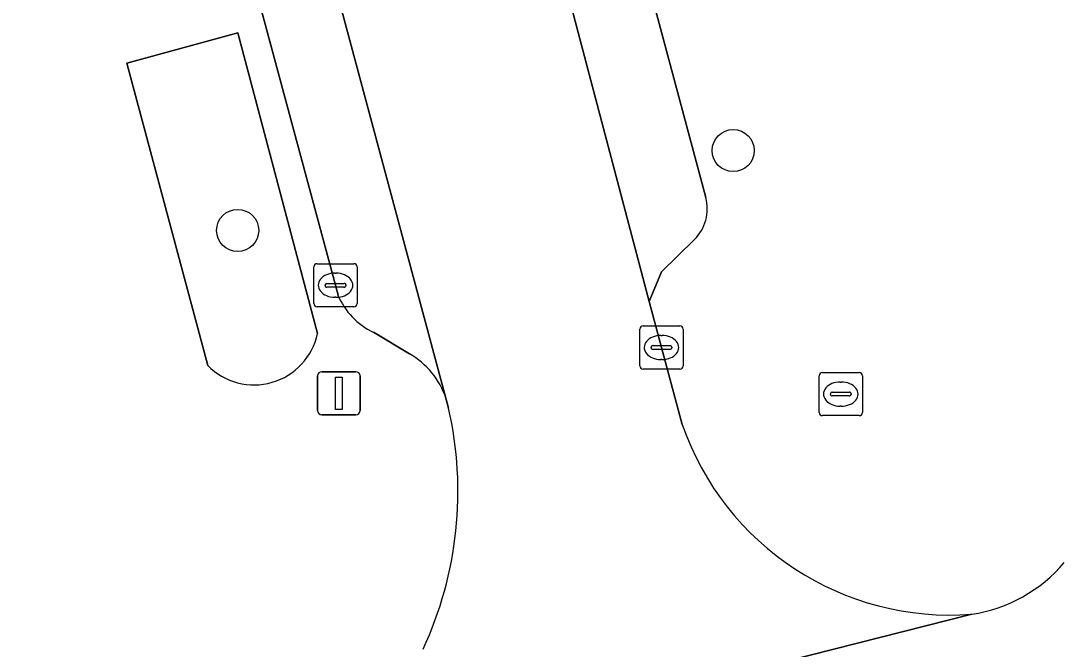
# Model space of a CAD drawing. Extents: x 159053 to 160042, y 380449 to 381423.
# Drawn here: x 159779.18 to 159803.39, y 381204.47 to 381219.05 of the extents above; entities that cross this region are included whole.
import ezdxf

# ---------------------------------------------------------------- set-up
doc = ezdxf.new("R2010")
doc.units = 0
for name, color, linetype in [('IMGEO_Boom', 7, 'Continuous'), ('IMGEO_Brandkraan', 7, 'Continuous'), ('IMGEO_Groenvoorziening', 7, 'Continuous'), ('IMGEO_Kolk', 7, 'Continuous'), ('IMGEO_Lichtmast', 7, 'Continuous'), ('IMGEO_Parkeervlak_open', 7, 'Continuous'), ('IMGEO_Rijbaan_lokaal_open', 7, 'Continuous'), ('IMGEO_Voetpad_open', 7, 'Continuous')]:
    doc.layers.add(name, color=color, linetype=linetype)

msp = doc.modelspace()

# ---------------------------------------------------------------- linework, layer by layer
at = {"layer": 'IMGEO_Boom'}
for centre in [(159795.707, 381216.041), (159784.21, 381214.187)]:
    msp.add_circle(centre, 0.489, dxfattribs=at)
at = {"layer": 'IMGEO_Brandkraan'}
for p, q in [((159797.702, 381209.963), (159797.702, 381210.815)), ((159797.777, 381210.889), (159798.629, 381210.889)), ((159798.703, 381210.815), (159798.703, 381209.963)), ((159798.19, 381210.669), (159798.215, 381210.669)), ((159797.961, 381210.383), (159797.961, 381210.395)), ((159798.399, 381210.346), (159798.001, 381210.346)), ((159798.004, 381210.432), (159798.402, 381210.432)), ((159798.445, 381210.395), (159798.445, 381210.383)), ((159798.213, 381210.109), (159798.188, 381210.109)), ((159798.629, 381209.889), (159797.777, 381209.889))]:
    msp.add_line(p, q, dxfattribs=at)
for points in [[(159797.702, 381209.963), (159797.702, 381210.815)], [(159797.777, 381210.889), (159798.629, 381210.889)], [(159798.703, 381210.815), (159798.703, 381209.963)], [(159798.629, 381209.889), (159797.777, 381209.889)]]:
    msp.add_lwpolyline(points, dxfattribs=at)
for centre, radius, start, end in [((159797.779, 381210.813), 0.0765, 91.552, 178.448), ((159797.779, 381210.813), 0.0765, 91.552, 178.448), ((159798.627, 381210.813), 0.0765, 1.552, 88.448), ((159798.627, 381210.813), 0.0765, 1.552, 88.448), ((159798.001, 381210.392), 0.0403, 85.8775, 175.7526), ((159797.998, 381210.382), 0.0366, 178.938, 274.7102), ((159798.402, 381210.389), 0.043, 264.8664, 352.4533), ((159798.406, 381210.394), 0.0386, 1.7309, 96.639), ((159797.779, 381209.965), 0.0765, 181.552, 268.448), ((159797.779, 381209.965), 0.0765, 181.552, 268.448), ((159798.627, 381209.965), 0.0765, 271.552, 358.448), ((159798.627, 381209.965), 0.0765, 271.552, 358.448)]:
    msp.add_arc(centre, radius, start, end, dxfattribs=at)
for centre, major_axis, ratio, start_param, end_param in [((159798.189, 381210.389), (-0.387, 0.002), 0.722429, 4.712389, 7.853982), ((159798.214, 381210.389), (-0.39, 0.002), 0.717154, 1.570796, 4.712389)]:
    msp.add_ellipse(centre, major_axis=major_axis, ratio=ratio, start_param=start_param, end_param=end_param, dxfattribs=at)
at = {"layer": 'IMGEO_Groenvoorziening'}
for points in [[(159784.211, 381218.771), (159781.64, 381218.07), (159783.516, 381211.053)], [(159786.062, 381211.793), (159784.211, 381218.771)]]:
    msp.add_lwpolyline(points, dxfattribs=at)
msp.add_arc((159784.59, 381212.107), 1.505, 224.4679, 347.9453, dxfattribs=at)
at = {"layer": 'IMGEO_Kolk'}
for p, q in [((159785.98, 381212.489), (159785.98, 381213.341)), ((159786.055, 381213.415), (159786.907, 381213.415)), ((159786.981, 381213.341), (159786.981, 381212.489)), ((159786.468, 381213.195), (159786.493, 381213.195)), ((159786.239, 381212.909), (159786.239, 381212.921)), ((159786.677, 381212.872), (159786.279, 381212.872)), ((159786.282, 381212.958), (159786.68, 381212.958)), ((159786.723, 381212.921), (159786.723, 381212.909)), ((159786.491, 381212.635), (159786.466, 381212.635)), ((159786.907, 381212.415), (159786.055, 381212.415)), ((159793.542, 381211.044), (159793.542, 381211.896)), ((159793.617, 381211.97), (159794.469, 381211.97)), ((159794.543, 381211.896), (159794.543, 381211.044)), ((159794.03, 381211.75), (159794.055, 381211.75)), ((159793.801, 381211.464), (159793.801, 381211.476)), ((159794.239, 381211.427), (159793.841, 381211.427)), ((159793.844, 381211.513), (159794.242, 381211.513)), ((159794.285, 381211.476), (159794.285, 381211.464)), ((159794.053, 381211.19), (159794.028, 381211.19)), ((159794.469, 381210.97), (159793.617, 381210.97))]:
    msp.add_line(p, q, dxfattribs=at)
for points in [[(159785.98, 381212.489), (159785.98, 381213.341)], [(159786.055, 381213.415), (159786.907, 381213.415)], [(159786.981, 381213.341), (159786.981, 381212.489)], [(159786.907, 381212.415), (159786.055, 381212.415)], [(159793.542, 381211.044), (159793.542, 381211.896)], [(159793.617, 381211.97), (159794.469, 381211.97)], [(159794.543, 381211.896), (159794.543, 381211.044)], [(159794.469, 381210.97), (159793.617, 381210.97)]]:
    msp.add_lwpolyline(points, dxfattribs=at)
for centre, radius, start, end in [((159786.057, 381213.339), 0.0765, 91.552, 178.448), ((159786.057, 381213.339), 0.0765, 91.552, 178.448), ((159786.905, 381213.339), 0.0765, 1.552, 88.448), ((159786.905, 381213.339), 0.0765, 1.552, 88.448), ((159786.279, 381212.918), 0.0403, 85.8775, 175.7526), ((159786.276, 381212.908), 0.0366, 178.938, 274.7102), ((159786.68, 381212.915), 0.043, 264.8664, 352.4533), ((159786.684, 381212.92), 0.0386, 1.7309, 96.639), ((159786.057, 381212.491), 0.0765, 181.552, 268.448), ((159786.057, 381212.491), 0.0765, 181.552, 268.448), ((159786.905, 381212.491), 0.0765, 271.552, 358.448), ((159786.905, 381212.491), 0.0765, 271.552, 358.448), ((159793.619, 381211.894), 0.0765, 91.552, 178.448), ((159793.619, 381211.894), 0.0765, 91.552, 178.448), ((159794.467, 381211.894), 0.0765, 1.552, 88.448), ((159794.467, 381211.894), 0.0765, 1.552, 88.448), ((159793.841, 381211.473), 0.0403, 85.8775, 175.7526), ((159793.838, 381211.463), 0.0366, 178.938, 274.7102), ((159794.242, 381211.47), 0.043, 264.8664, 352.4533), ((159794.246, 381211.475), 0.0386, 1.7309, 96.639), ((159793.619, 381211.046), 0.0765, 181.552, 268.448), ((159793.619, 381211.046), 0.0765, 181.552, 268.448), ((159794.467, 381211.046), 0.0765, 271.552, 358.448), ((159794.467, 381211.046), 0.0765, 271.552, 358.448)]:
    msp.add_arc(centre, radius, start, end, dxfattribs=at)
for centre, major_axis, ratio, start_param, end_param in [((159786.467, 381212.915), (-0.387, 0.002), 0.722429, 4.712389, 7.853982), ((159786.492, 381212.915), (-0.39, 0.002), 0.717154, 1.570796, 4.712389), ((159794.029, 381211.47), (-0.387, 0.002), 0.722429, 4.712389, 7.853982), ((159794.054, 381211.47), (-0.39, 0.002), 0.717154, 1.570796, 4.712389)]:
    msp.add_ellipse(centre, major_axis=major_axis, ratio=ratio, start_param=start_param, end_param=end_param, dxfattribs=at)
at = {"layer": 'IMGEO_Lichtmast'}
for p, q in [((159786.063, 381210.009), (159786.063, 381210.809)), ((159786.063, 381210.809), (159786.063, 381210.009)), ((159786.163, 381210.909), (159786.953, 381210.909)), ((159786.953, 381210.909), (159786.163, 381210.909)), ((159787.053, 381210.809), (159787.053, 381210.009)), ((159787.053, 381210.009), (159787.053, 381210.809)), ((159786.953, 381209.909), (159786.163, 381209.909)), ((159786.163, 381209.909), (159786.953, 381209.909))]:
    msp.add_line(p, q, dxfattribs=at)
msp.add_lwpolyline([(159786.483, 381210.784), (159786.633, 381210.784), (159786.633, 381210.034), (159786.483, 381210.034), (159786.483, 381210.784)], dxfattribs=at)
for centre, start, end in [((159786.163, 381210.809), 90, 180), ((159786.163, 381210.809), 90, 180), ((159786.953, 381210.809), 0, 90), ((159786.953, 381210.809), 360, 90), ((159786.163, 381210.009), 180, 270), ((159786.163, 381210.009), 180, 270), ((159786.953, 381210.009), 270, 0), ((159786.953, 381210.009), 270, 0)]:
    msp.add_arc(centre, 0.1, start, end, dxfattribs=at)
at = {"layer": 'IMGEO_Parkeervlak_open'}
for points in [[(159788.491, 381232.508), (159793.757, 381212.54), (159794.047, 381213.223), (159794.806, 381213.975)], [(159783.129, 381232.319), (159781.377, 381231.869), (159786.483, 381212.915), (159786.538, 381212.685)], [(159789.043, 381210.291), (159783.129, 381232.319)], [(159795.072, 381214.948), (159793.616, 381220.385), (159790.835, 381230.766)], [(159787.358, 381211.824), (159788.198, 381211.323)]]:
    msp.add_lwpolyline(points, dxfattribs=at)
for centre, radius, start, end in [((159794.101, 381214.691), 1.005, 314.5863, 14.8337), ((159788.079, 381213.332), 1.672, 202.7721, 244.4335), ((159787.256, 381209.69), 1.885, 18.594, 60.0271)]:
    msp.add_arc(centre, radius, start, end, dxfattribs=at)
at = {"layer": 'IMGEO_Rijbaan_lokaal_open'}
for points in [[(159794.524, 381209.683), (159794.042, 381211.469), (159793.757, 381212.54), (159788.491, 381232.508), (159788.193, 381233.619), (159783.129, 381232.319), (159789.043, 381210.291), (159789.105, 381210.061)], [(159801.246, 381205.278), (159784.651, 381201.07), (159783.071, 381200.735), (159778.93, 381199.853), (159776.201, 381199.272), (159766.395, 381197.282), (159765.921, 381197.248), (159759.008, 381198.478), (159758.219, 381198.529), (159757.999, 381198.519), (159752.745, 381198.182), (159752.004, 381198.027), (159749.582, 381197.324), (159745.962, 381196.245), (159745.021, 381195.971), (159744.469, 381195.902), (159678.079, 381192.027)], [(159784.651, 381201.07), (159801.246, 381205.278)]]:
    msp.add_lwpolyline(points, dxfattribs=at)
for centre, radius, start, end in [((159780.619, 381208.132), 8.702, 335.1069, 12.8068), ((159800.744, 381211.843), 6.584, 199.1529, 274.3725), ((159800.707, 381208.754), 3.517, 278.8096, 319.7027)]:
    msp.add_arc(centre, radius, start, end, dxfattribs=at)
at = {"layer": 'IMGEO_Voetpad_open'}
for points in [[(159786.538, 381212.685), (159786.483, 381212.915), (159781.377, 381231.869), (159780.61, 381234.745)], [(159797.868, 381220.878), (159797.674, 381221.592), (159797.379, 381221.51), (159793.616, 381220.385), (159795.072, 381214.948)], [(159783.516, 381211.053), (159781.64, 381218.07), (159784.211, 381218.771)], [(159784.211, 381218.771), (159786.062, 381211.793)], [(159794.806, 381213.975), (159794.047, 381213.223), (159793.757, 381212.54), (159794.042, 381211.469), (159794.524, 381209.683)], [(159788.198, 381211.323), (159787.358, 381211.824)], [(159789.105, 381210.061), (159789.043, 381210.291)]]:
    msp.add_lwpolyline(points, dxfattribs=at)
for centre, radius, start, end in [((159794.101, 381214.691), 1.005, 314.5863, 14.8337), ((159788.079, 381213.332), 1.672, 202.7721, 244.4335), ((159784.59, 381212.107), 1.505, 224.4679, 347.9453), ((159787.256, 381209.69), 1.885, 18.594, 60.0271), ((159780.619, 381208.132), 8.702, 335.1069, 12.8068), ((159800.744, 381211.843), 6.584, 199.1529, 274.3725), ((159800.707, 381208.754), 3.517, 278.8096, 319.7027)]:
    msp.add_arc(centre, radius, start, end, dxfattribs=at)

doc.saveas('drawing.dxf')
